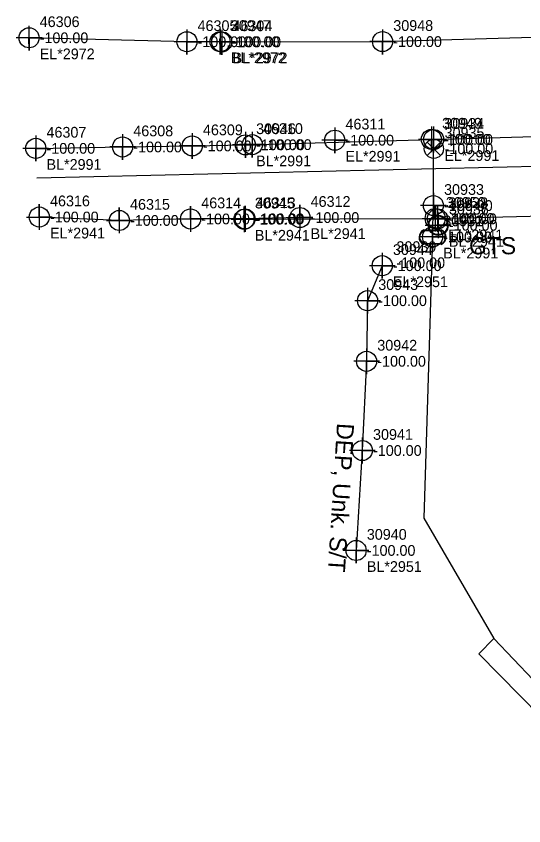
# Model space of a CAD drawing. Extents: x 2083698 to 2094313, y 743246 to 752873.
# Drawn here: x 2088754.8 to 2088873.2, y 744219.9 to 744408.6 of the extents above; entities that cross this region are included whole.
import ezdxf

# ---------------------------------------------------------------- set-up
doc = ezdxf.new("R2010")
doc.units = 0
for name, color, linetype in [('COGO Default Chain', 7, 'Continuous'), ('COGO Default Curve', 7, 'Continuous'), ('COGO Default Parcel', 7, 'Continuous'), ('COGO Default Point Number', 7, 'Continuous'), ('Default Symbol Cogo Comment', 7, 'Continuous'), ('Exist Guardrail', 7, 'Continuous'), ('Exist Property Iron Pin Leader', 7, 'Continuous'), ('Exist Property Iron Pin Text', 7, 'Continuous'), ('Exist Property Line', 7, 'Continuous'), ('Exist Property Monument Cogo Elevation', 7, 'Continuous'), ('Exist Property Monument Cogo Number', 7, 'Continuous'), ('Exist Property Monument Leader', 7, 'Continuous'), ('Exist Property Monument Text', 7, 'Continuous'), ('Exist Right of Way Easement Line', 7, 'Continuous'), ('Exist Right of Way Line', 7, 'Continuous'), ('Exist Right of Way Line Leader', 7, 'Continuous'), ('Exist Right of Way Line Text', 7, 'Continuous'), ('Exist Right of Way Width CELL', 7, 'Continuous'), ('Exist Roads EOP', 7, 'Continuous'), ('Exist Roads EOP Leader', 7, 'Continuous'), ('Exist Roads EOP Text', 7, 'Continuous'), ('Exist Utilities Gas UG Line SUE LOS B', 7, 'Continuous'), ('Exist Utilities Other Located Object CELL', 7, 'Continuous'), ('Exist Utilities Other Located Object Text', 7, 'Continuous'), ('Exist Utilities Other Pole CELL', 7, 'Continuous'), ('Exist Utilities Power UG Cable SUE LOS B', 7, 'Continuous'), ('Exist Utilities Power UG Cable SUE LOS B Text', 7, 'Continuous'), ('Exist Utilities Telephone UG Cable SUE LOS C', 7, 'Continuous'), ('Exist Utilities Telephone UG Conduit SUE LOS B', 7, 'Continuous'), ('Exist Utilities Water UG Line SUE LOS B', 7, 'Continuous'), ('Exist Utilities Water UG Line SUE LOS C', 7, 'Continuous'), ('Old_Level_20', 7, 'Continuous'), ('Scratch_Level_0', 7, 'Continuous'), ('Scratch_Level_2', 7, 'Continuous'), ('Scratch_Level_3', 7, 'Continuous')]:
    doc.layers.add(name, color=color, linetype=linetype)

msp = doc.modelspace()

# ---------------------------------------------------------------- linework, layer by layer
at = {"layer": 'COGO Default Curve'}
for points in [[(2088757.21, 744361.82), (2088763.21, 744361.82), (2088760.21, 744361.82), (2088760.21, 744364.82), (2088760.21, 744358.82)], [(2088775.87, 744361.02), (2088781.87, 744361.02), (2088778.87, 744361.02), (2088778.87, 744364.02), (2088778.87, 744358.02)], [(2088792.48, 744361.36), (2088798.48, 744361.36), (2088795.48, 744361.36), (2088795.48, 744364.36), (2088795.48, 744358.36)], [(2088804.97, 744361.31), (2088810.97, 744361.31), (2088807.97, 744361.31), (2088807.97, 744364.31), (2088807.97, 744358.31)], [(2088805.19, 744361.39), (2088811.19, 744361.39), (2088808.19, 744361.39), (2088808.19, 744364.39), (2088808.19, 744358.39)], [(2088817.99, 744361.69), (2088823.99, 744361.69), (2088820.99, 744361.69), (2088820.99, 744364.69), (2088820.99, 744358.69)], [(2088849.53, 744361.47), (2088855.53, 744361.47), (2088852.53, 744361.47), (2088852.53, 744364.47), (2088852.53, 744358.47)], [(2088850.07, 744361.39), (2088856.07, 744361.39), (2088853.07, 744361.39), (2088853.07, 744364.39), (2088853.07, 744358.39)], [(2088850.23, 744359.9), (2088856.23, 744359.9), (2088853.23, 744359.9), (2088853.23, 744362.9), (2088853.23, 744356.9)]]:
    msp.add_lwpolyline(points, dxfattribs=at)
for centre in [(2088760.21, 744361.82), (2088820.99, 744361.69), (2088778.87, 744361.02), (2088795.48, 744361.36), (2088807.97, 744361.31), (2088808.19, 744361.39), (2088852.53, 744361.47), (2088853.07, 744361.39), (2088853.23, 744359.9)]:
    msp.add_circle(centre, 2.34, dxfattribs=at)
at = {"layer": 'COGO Default Point Number'}
for points in [[(2088851.64, 744382.93), (2088851.64, 744376.93), (2088851.64, 744379.93), (2088854.64, 744379.93), (2088848.64, 744379.93)], [(2088852.17, 744382.89), (2088852.17, 744376.89), (2088852.17, 744379.89), (2088855.17, 744379.89), (2088849.17, 744379.89)], [(2088779.63, 744381.15), (2088779.63, 744375.15), (2088779.63, 744378.15), (2088782.63, 744378.15), (2088776.63, 744378.15)], [(2088795.87, 744381.39), (2088795.87, 744375.39), (2088795.87, 744378.39), (2088798.87, 744378.39), (2088792.87, 744378.39)], [(2088808.27, 744381.65), (2088808.27, 744375.65), (2088808.27, 744378.65), (2088811.27, 744378.65), (2088805.27, 744378.65)], [(2088809.88, 744381.69), (2088809.88, 744375.69), (2088809.88, 744378.69), (2088812.88, 744378.69), (2088806.88, 744378.69)], [(2088829.11, 744382.73), (2088829.11, 744376.73), (2088829.11, 744379.73), (2088832.11, 744379.73), (2088826.11, 744379.73)], [(2088759.39, 744380.83), (2088759.39, 744374.83), (2088759.39, 744377.83), (2088762.39, 744377.83), (2088756.39, 744377.83)], [(2088852.11, 744367.48), (2088852.11, 744361.48), (2088852.11, 744364.48), (2088855.11, 744364.48), (2088849.11, 744364.48)], [(2088851.92, 744360.17), (2088851.92, 744354.17), (2088851.92, 744357.17), (2088854.92, 744357.17), (2088848.92, 744357.17)]]:
    msp.add_lwpolyline(points, dxfattribs=at)
for centre in [(2088808.27, 744378.65), (2088809.88, 744378.69), (2088829.11, 744379.73), (2088851.64, 744379.93), (2088852.17, 744379.89), (2088759.39, 744377.83), (2088779.63, 744378.15), (2088795.87, 744378.39), (2088852.11, 744364.48), (2088851.92, 744357.17)]:
    msp.add_circle(centre, 2.34, dxfattribs=at)
at = {"layer": 'Exist Guardrail'}
msp.add_line((2088851.92, 744357.15), (2088851.92, 744357.15), dxfattribs=at)
for points in [[(2088849.89, 744358.85), (2088853.96, 744358.85)], [(2088849.89, 744358.71), (2088853.96, 744358.71)], [(2088853.96, 744355.59), (2088849.86, 744355.59)], [(2088853.96, 744355.45), (2088849.86, 744355.45)]]:
    msp.add_lwpolyline(points, dxfattribs=at)
for centre, radius, start, end in [((2088850.62, 744357.14), 1.86, 113.178, 245.9794), ((2088850.63, 744357.14), 1.73, 115.3009, 243.7824), ((2088853.22, 744357.15), 1.86, 293.6483, 66.3084), ((2088853.23, 744357.15), 1.73, 295.1272, 64.8728)]:
    msp.add_arc(centre, radius, start, end, dxfattribs=at)
at = {"layer": 'Exist Property Iron Pin Text'}
for points in [[(2088840.18, 744353.47), (2088840.18, 744347.47), (2088840.18, 744350.47), (2088843.18, 744350.47), (2088837.18, 744350.47)], [(2088836.76, 744345.31), (2088836.76, 744339.31), (2088836.76, 744342.31), (2088839.76, 744342.31), (2088833.76, 744342.31)], [(2088836.53, 744331.17), (2088836.53, 744325.17), (2088836.53, 744328.17), (2088839.53, 744328.17), (2088833.53, 744328.17)], [(2088835.54, 744310.37), (2088835.54, 744304.37), (2088835.54, 744307.37), (2088838.54, 744307.37), (2088832.54, 744307.37)], [(2088834.09, 744287.07), (2088834.09, 744281.07), (2088834.09, 744284.07), (2088837.09, 744284.07), (2088831.09, 744284.07)]]:
    msp.add_lwpolyline(points, dxfattribs=at)
for centre in [(2088840.18, 744350.47), (2088836.76, 744342.31), (2088836.53, 744328.17), (2088835.54, 744307.37), (2088834.09, 744284.07)]:
    msp.add_circle(centre, 2.34, dxfattribs=at)
at = {"layer": 'Exist Right of Way Line Text'}
for points in [[(2088757.78, 744406.42), (2088757.82, 744400.61), (2088757.8, 744403.61), (2088760.82, 744403.61), (2088754.82, 744403.61)], [(2088840.23, 744405.53), (2088840.26, 744399.72), (2088840.24, 744402.72), (2088843.26, 744402.72), (2088837.26, 744402.72)], [(2088794.6, 744405.51), (2088794.64, 744399.69), (2088794.62, 744402.69), (2088797.64, 744402.69), (2088791.64, 744402.69)], [(2088802.35, 744405.51), (2088802.38, 744399.7), (2088802.37, 744402.7), (2088805.38, 744402.7), (2088799.38, 744402.7)], [(2088802.74, 744405.48), (2088802.77, 744399.66), (2088802.76, 744402.66), (2088805.77, 744402.66), (2088799.77, 744402.66)]]:
    msp.add_lwpolyline(points, dxfattribs=at)
for centre in [(2088757.82, 744403.61), (2088794.64, 744402.69), (2088802.38, 744402.7), (2088802.77, 744402.66), (2088840.26, 744402.72)]:
    msp.add_circle(centre, 2.34, dxfattribs=at)
at = {"layer": 'Exist Roads EOP'}
msp.add_lwpolyline([(2088853.81, 744379.3), (2088850.66, 744376.15), (2088852.23, 744377.73), (2088853.81, 744376.15), (2088850.66, 744379.3)], dxfattribs=at)
msp.add_circle((2088852.23, 744377.73), 2.23, dxfattribs=at)
at = {"layer": 'Exist Utilities Gas UG Line SUE LOS B'}
for points in [[(2088807.97, 744361.31), (2088852.53, 744361.47), (2088896.8, 744362.56), (2088962.47, 744363.66), (2088995.63, 744362.86), (2089044.7, 744362.15), (2089088.92, 744362.44), (2089108.93, 744362.67), (2089119.84, 744365.42), (2089165.33, 744365.52), (2089165.36, 744365.55), (2089212.92, 744365.03), (2089281.07, 744362.15), (2089302.67, 744360.64), (2089349.52, 744360.54), (2089404.71, 744359.19), (2089426.97, 744358.14), (2089430.13, 744363.55), (2089440.89, 744394.23)], [(2088820.99, 744361.69), (2088808.19, 744361.39), (2088795.48, 744361.36), (2088778.87, 744361.02), (2088760.21, 744361.82)]]:
    msp.add_lwpolyline(points, dxfattribs=at)
at = {"layer": 'Exist Utilities Other Located Object CELL'}
for radius in [2.18, 0.24]:
    msp.add_circle((2088853.24, 744359.89), radius, dxfattribs=at)
at = {"layer": 'Exist Utilities Power UG Cable SUE LOS B'}
msp.add_lwpolyline([(2088840.18, 744350.47), (2088836.76, 744342.31), (2088836.53, 744328.17), (2088835.54, 744307.37), (2088834.09, 744284.07)], dxfattribs=at)
at = {"layer": 'Exist Utilities Telephone UG Cable SUE LOS C'}
msp.add_lwpolyline([(2088759.65, 744370.97), (2088919.17, 744374.66), (2089031.12, 744376.07), (2089174.71, 744374.98), (2089313.29, 744372.22), (2089373.41, 744370.32), (2089376.41, 744356.43)], dxfattribs=at)
at = {"layer": 'Exist Utilities Telephone UG Conduit SUE LOS B'}
for points in [[(2088802.38, 744402.7), (2088840.26, 744402.72), (2088907.76, 744404.72), (2088959, 744404.26), (2089005.48, 744406.1), (2089037.44, 744405.7), (2089058.23, 744407.02), (2089102.88, 744406.36), (2089154.58, 744404.53), (2089213.03, 744405.11), (2089242.89, 744403.67), (2089298.87, 744401.98), (2089347, 744401.02), (2089376.82, 744400.29), (2089424.67, 744399.53), (2089465.12, 744399.36), (2089487.47, 744399.37), (2089543.2, 744398.02)], [(2088802.76, 744402.66), (2088794.62, 744402.69), (2088755.04, 744403.68)]]:
    msp.add_lwpolyline(points, dxfattribs=at)
at = {"layer": 'Exist Utilities Water UG Line SUE LOS B'}
for points in [[(2088808.27, 744378.65), (2088851.64, 744379.93), (2088896.97, 744381.18), (2088955.72, 744381.3), (2088994.48, 744381.32), (2089043.67, 744382.01), (2089088.68, 744381.48), (2089152.98, 744380.75), (2089211.18, 744379.13), (2089245.28, 744378.37), (2089272.12, 744377.81), (2089295.1, 744377.88), (2089303.51, 744377.68), (2089349.87, 744375.62), (2089377.83, 744374.3), (2089423.75, 744372.87), (2089447.64, 744371.96), (2089486.72, 744370.6), (2089527.78, 744369.37), (2089565.49, 744368.81)], [(2088851.92, 744357.17), (2088852.11, 744364.48), (2088852.17, 744379.89)], [(2088759.39, 744377.83), (2088779.63, 744378.15), (2088795.87, 744378.39), (2088808.27, 744378.65), (2088807.3, 744378.51)]]:
    msp.add_lwpolyline(points, dxfattribs=at)
at = {"layer": 'Exist Utilities Water UG Line SUE LOS C'}
for points in [[(2088851.92, 744357.15), (2088849.92, 744291.6), (2088866.22, 744263.52), (2088889.16, 744239.43), (2088919.88, 744221.6)], [(2088866.22, 744263.52), (2088862.7, 744259.97), (2088886.75, 744235.58), (2088913.29, 744219.86)]]:
    msp.add_lwpolyline(points, dxfattribs=at)

# ---------------------------------------------------------------- texts
at = {"layer": 'COGO Default Chain'}
for p in [(2088762.71, 744360.57), (2088781.37, 744359.77), (2088797.98, 744360.11), (2088810.47, 744360.06), (2088810.69, 744360.14), (2088823.49, 744360.44), (2088855.03, 744360.22), (2088855.57, 744360.14), (2088855.73, 744358.65)]:
    msp.add_text('-100.00', height=2.5, dxfattribs=at).set_placement(p)
at = {"layer": 'COGO Default Parcel'}
msp.add_text('30936', height=2.5, dxfattribs=at).set_placement((2088855.74, 744362.39))
at = {"layer": 'Default Symbol Cogo Comment'}
msp.add_text('-100.00', height=2.5, dxfattribs=at).set_placement((2088854.42, 744355.9))
at = {"layer": 'Exist Property Iron Pin Leader'}
for s, p in [('30944', (2088842.68, 744352.97)), ('30943', (2088839.26, 744344.81)), ('30942', (2088839.03, 744330.67)), ('30941', (2088838.04, 744309.87)), ('30940', (2088836.59, 744286.57))]:
    msp.add_text(s, height=2.5, dxfattribs=at).set_placement(p)
at = {"layer": 'Exist Property Line'}
for p in [(2088831.61, 744378.48), (2088854.14, 744378.68), (2088854.67, 744378.64), (2088761.89, 744376.58), (2088782.13, 744376.9), (2088798.37, 744377.14), (2088810.77, 744377.4), (2088812.38, 744377.44), (2088854.61, 744363.23), (2088854.42, 744355.92)]:
    msp.add_text('-100.00', height=2.5, dxfattribs=at).set_placement(p)
at = {"layer": 'Exist Property Monument Cogo Elevation'}
msp.add_text('-100.00', height=2.5, dxfattribs=at).set_placement((2088843.5, 744349.91))
at = {"layer": 'Exist Property Monument Cogo Number'}
msp.add_text('30939', height=2.5, dxfattribs=at).set_placement((2088843.5, 744353.66))
at = {"layer": 'Exist Property Monument Leader'}
for s, p in [('EL*2951', (2088842.68, 744345.47)), ('BL*2951', (2088836.59, 744279.07))]:
    msp.add_text(s, height=2.5, dxfattribs=at).set_placement(p)
at = {"layer": 'Exist Property Monument Text'}
for p in [(2088842.68, 744349.22), (2088839.26, 744341.06), (2088839.03, 744326.92), (2088838.04, 744306.12), (2088836.59, 744282.82)]:
    msp.add_text('-100.00', height=2.5, dxfattribs=at).set_placement(p)
at = {"layer": 'Exist Right of Way Easement Line'}
for s, p in [('EL*2941', (2088762.71, 744356.82)), ('BL*2941', (2088810.47, 744356.31)), ('BL*2941', (2088823.49, 744356.69)), ('EL*2941', (2088855.57, 744356.39)), ('BL*2941', (2088855.73, 744354.9))]:
    msp.add_text(s, height=2.5, dxfattribs=at).set_placement(p)
at = {"layer": 'Exist Right of Way Line'}
for s, p in [('46311', (2088831.61, 744382.23)), ('30949', (2088854.14, 744382.43)), ('30934', (2088854.67, 744382.39)), ('46307', (2088761.89, 744380.33)), ('46308', (2088782.13, 744380.65)), ('46309', (2088798.37, 744380.89)), ('30946', (2088810.77, 744381.15)), ('46310', (2088812.38, 744381.19)), ('30933', (2088854.61, 744366.98)), ('30932', (2088854.42, 744359.67))]:
    msp.add_text(s, height=2.5, dxfattribs=at).set_placement(p)
at = {"layer": 'Exist Right of Way Line Leader'}
for s, p in [('46306', (2088760.3, 744406.11)), ('46305', (2088797.12, 744405.19)), ('30947', (2088804.88, 744405.2)), ('46304', (2088805.26, 744405.16)), ('30948', (2088842.76, 744405.22))]:
    msp.add_text(s, height=2.5, dxfattribs=at).set_placement(p)
at = {"layer": 'Exist Right of Way Width CELL'}
for s, p in [('EL*2991', (2088831.61, 744374.73)), ('EL*2991', (2088854.67, 744374.89)), ('BL*2991', (2088761.89, 744372.83)), ('BL*2991', (2088810.77, 744373.65)), ('BL*2991', (2088854.42, 744352.17))]:
    msp.add_text(s, height=2.5, dxfattribs=at).set_placement(p)
at = {"layer": 'Exist Roads EOP Leader'}
msp.add_text('-100.00', height=2.5, dxfattribs=at).set_placement((2088854.73, 744376.48))
at = {"layer": 'Exist Roads EOP Text'}
msp.add_text('30935', height=2.5, dxfattribs=at).set_placement((2088854.73, 744380.23))
at = {"layer": 'Exist Utilities Other Located Object Text'}
msp.add_text('GTS', height=4, dxfattribs=at).set_placement((2088860.42, 744353.13))
at = {"layer": 'Exist Utilities Other Pole CELL'}
msp.add_text('30931', height=2.5, dxfattribs=at).set_placement((2088854.42, 744359.65))
at = {"layer": 'Exist Utilities Power UG Cable SUE LOS B Text'}
msp.add_text('DEP, Unk. S/T', height=4, rotation=266.45, dxfattribs=at).set_placement((2088829.65, 744313.84))
at = {"layer": 'Old_Level_20'}
for s, p in [('46316', (2088762.71, 744364.32)), ('46315', (2088781.37, 744363.52)), ('46314', (2088797.98, 744363.86)), ('30945', (2088810.47, 744363.81)), ('46313', (2088810.69, 744363.89)), ('46312', (2088823.49, 744364.19)), ('30950', (2088855.03, 744363.97)), ('30938', (2088855.57, 744363.89)), ('30937', (2088855.73, 744362.4))]:
    msp.add_text(s, height=2.5, dxfattribs=at).set_placement(p)
at = {"layer": 'Scratch_Level_0'}
msp.add_text('-100.00', height=2.5, dxfattribs=at).set_placement((2088855.74, 744358.64))
at = {"layer": 'Scratch_Level_2'}
for p in [(2088760.3, 744402.36), (2088797.12, 744401.44), (2088804.88, 744401.45), (2088805.26, 744401.41), (2088842.76, 744401.47)]:
    msp.add_text('-100.00', height=2.5, dxfattribs=at).set_placement(p)
at = {"layer": 'Scratch_Level_3'}
for s, p in [('EL*2972', (2088760.3, 744398.61)), ('BL*2972', (2088804.88, 744397.7)), ('BL*2972', (2088805.26, 744397.66))]:
    msp.add_text(s, height=2.5, dxfattribs=at).set_placement(p)

doc.saveas('drawing.dxf')
